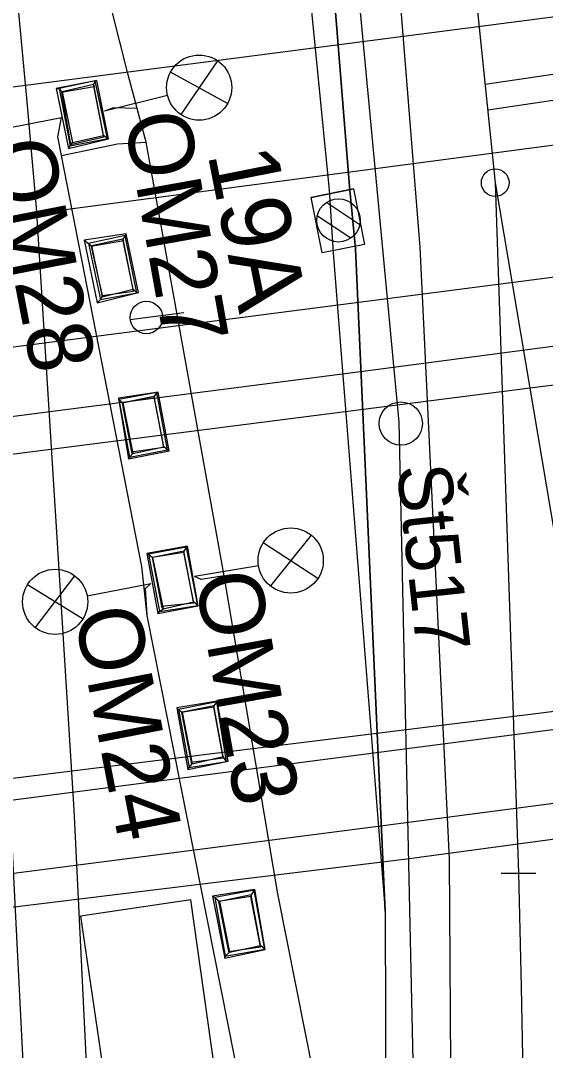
# Model space of a CAD drawing. Extents: x -545736 to -544888, y -1122892 to -1119128.
# Drawn here: x -545118.92 to -545106.79, y -1122344.28 to -1122320.45 of the extents above; entities that cross this region are included whole.
import ezdxf

# ---------------------------------------------------------------- set-up
doc = ezdxf.new("R2010")
doc.units = 0
for name, color, linetype in [('Vrstva 1', 7, 'Continuous'), ('Vrstva 1 - Koleje', 7, 'Continuous'), ('Vrstva 11 - Trakce', 7, 'Continuous'), ('Vrstva 12 - Trakce zaklady', 7, 'Continuous'), ('Vrstva 13', 7, 'Continuous'), ('Vrstva 17', 7, 'Continuous'), ('Vrstva 18', 7, 'Continuous'), ('Vrstva 2 - Vyhybky', 7, 'Continuous'), ('Vrstva 23', 7, 'Continuous'), ('Vrstva 25', 7, 'Continuous'), ('Vrstva 26', 7, 'Continuous'), ('Vrstva 4 - Teren - stezky - prechody - plochy', 7, 'Continuous'), ('Vrstva 43', 7, 'Continuous'), ('Vrstva 44', 7, 'Continuous'), ('Vrstva 47', 7, 'Continuous'), ('Vrstva 51', 7, 'Continuous'), ('Vrstva 7 - Namezniky-vystroj', 7, 'Continuous')]:
    doc.layers.add(name, color=color, linetype=linetype)

msp = doc.modelspace()

# ---------------------------------------------------------------- linework, layer by layer
at = {"layer": 'Vrstva 1'}
for points in [[(-545148.51, -1122325.585), (-545144.135, -1122325.279), (-545127.963, -1122323.132), (-545101.215, -1122319.654), (-545075.12, -1122316.237)], [(-545074.598, -1122319.154), (-545096.849, -1122322.043), (-545128.213, -1122326.198), (-545143.569, -1122328.203), (-545147.826, -1122328.702)]]:
    msp.add_lwpolyline(points, dxfattribs=at)
at = {"layer": 'Vrstva 1 - Koleje'}
for points in [[(-545109.24, -1122311.657), (-545109.159, -1122312.443), (-545107.948, -1122324.202), (-545107.407, -1122340.179), (-545107.347, -1122342.809)], [(-545109.24, -1122311.657), (-545109.159, -1122312.443), (-545107.948, -1122324.202), (-545105.285, -1122340.012), (-545104.844, -1122342.604), (-545104.106, -1122346.835), (-545102.665, -1122354.441), (-545101.034, -1122362.799), (-545100.615, -1122364.956), (-545100.274, -1122366.713), (-545099.584, -1122370.264), (-545098.087, -1122377.955), (-545096.662, -1122385.274), (-545095.115, -1122393.214), (-545094.389, -1122396.959), (-545092.81, -1122405.067), (-545091.854, -1122409.976), (-545091.673, -1122410.905), (-545090.872, -1122415.011)], [(-545107.347, -1122342.809), (-545107.32, -1122344.439), (-545107.291, -1122352.482), (-545107.464, -1122361.507), (-545107.673, -1122366.436), (-545107.823, -1122369.959), (-545108.517, -1122380.226), (-545109.517, -1122390.705), (-545110.907, -1122401.845), (-545112.555, -1122412.49), (-545114.203, -1122421.939), (-545115.273, -1122428.098), (-545115.497, -1122429.386), (-545117.305, -1122440.779), (-545118.739, -1122451.202), (-545119.868, -1122460.623), (-545119.896, -1122460.856), (-545122.134, -1122479.934), (-545122.227, -1122480.729)]]:
    msp.add_lwpolyline(points, dxfattribs=at)
at = {"layer": 'Vrstva 11 - Trakce'}
for p, q in [((-545111.84, -1122324.658), (-545111.081, -1122325.165)), ((-545112.054, -1122324.965), (-545111.284, -1122325.48))]:
    msp.add_line(p, q, dxfattribs=at)
msp.add_circle((-545111.57, -1122325.074), 0.5, dxfattribs=at)
at = {"layer": 'Vrstva 12 - Trakce zaklady'}
for p, q in [((-545111.223, -1122324.346), (-545112.204, -1122324.541)), ((-545110.968, -1122325.63), (-545111.949, -1122325.825))]:
    msp.add_line(p, q, dxfattribs=at)
for points in [[(-545111.223, -1122324.346), (-545110.968, -1122325.63), (-545111.949, -1122325.825), (-545112.204, -1122324.541), (-545111.223, -1122324.346)], [(-545111.223, -1122324.346), (-545111.223, -1122324.346), (-545110.968, -1122325.63), (-545110.968, -1122325.63)]]:
    msp.add_lwpolyline(points, dxfattribs=at)
at = {"layer": 'Vrstva 13'}
msp.add_lwpolyline([(-545073.9, -1122322.218), (-545103.114, -1122325.942), (-545129.755, -1122329.387), (-545143.8, -1122331.391), (-545143.965, -1122330.595)], dxfattribs=at)
msp.add_lwpolyline([(-545073.9, -1122322.218), (-545103.114, -1122325.942), (-545129.755, -1122329.387), (-545143.8, -1122331.391), (-545143.965, -1122330.595)], dxfattribs=at)
at = {"layer": 'Vrstva 17'}
for points in [[(-545073.337, -1122323.605), (-545111.06, -1122328.579), (-545146.838, -1122333.188)], [(-545144.388, -1122341.781), (-545101.123, -1122336.136), (-545071.272, -1122332.229)], [(-545071.207, -1122333.929), (-545110.714, -1122339.11), (-545143.945, -1122343.398)]]:
    msp.add_lwpolyline(points, dxfattribs=at)
at = {"layer": 'Vrstva 18'}
for points in [[(-545117.813, -1122323.41), (-545116.885, -1122323.19), (-545117.159, -1122321.833), (-545118.098, -1122322.023)], [(-545117.773, -1122323.347), (-545116.912, -1122323.18), (-545117.196, -1122321.844), (-545118.025, -1122322.02)], [(-545117.767, -1122323.318), (-545116.994, -1122323.139), (-545117.219, -1122321.982), (-545117.973, -1122322.113)], [(-545117.717, -1122323.275), (-545117.002, -1122323.106), (-545117.234, -1122321.932), (-545117.961, -1122322.096)], [(-545117.148, -1122326.981), (-545116.196, -1122326.74), (-545116.475, -1122325.381), (-545117.452, -1122325.532)], [(-545117.071, -1122326.905), (-545116.233, -1122326.75), (-545116.498, -1122325.424), (-545117.353, -1122325.605)], [(-545117.29, -1122325.676), (-545117.033, -1122326.811), (-545116.31, -1122326.709), (-545116.538, -1122325.548)], [(-545117.034, -1122326.84), (-545116.32, -1122326.668), (-545116.553, -1122325.507), (-545117.282, -1122325.659)], [(-545116.658, -1122329.189), (-545116.426, -1122330.591), (-545115.487, -1122330.405), (-545115.742, -1122329.048)], [(-545116.646, -1122329.221), (-545116.403, -1122330.556), (-545115.52, -1122330.383), (-545115.767, -1122329.06)], [(-545116.574, -1122329.301), (-545116.356, -1122330.432), (-545115.605, -1122330.324), (-545115.828, -1122329.155)], [(-545116.556, -1122329.298), (-545116.325, -1122330.47), (-545115.608, -1122330.314), (-545115.828, -1122329.146)], [(-545115.746, -1122334.172), (-545114.814, -1122333.992), (-545115.057, -1122332.613), (-545116.001, -1122332.778)], [(-545115.962, -1122332.798), (-545115.71, -1122334.124), (-545114.823, -1122333.982), (-545115.081, -1122332.632)], [(-545115.659, -1122333.998), (-545114.918, -1122333.92), (-545115.145, -1122332.757), (-545115.881, -1122332.874)], [(-545115.626, -1122334.059), (-545114.92, -1122333.901), (-545115.143, -1122332.724), (-545115.868, -1122332.875)], [(-545115.305, -1122336.35), (-545115.053, -1122337.779), (-545114.122, -1122337.589), (-545114.374, -1122336.195)], [(-545115.269, -1122336.395), (-545115.025, -1122337.732), (-545114.157, -1122337.593), (-545114.386, -1122336.216)], [(-545115.2, -1122336.463), (-545114.977, -1122337.612), (-545114.239, -1122337.506), (-545114.45, -1122336.338)], [(-545115.183, -1122336.455), (-545114.953, -1122337.646), (-545114.236, -1122337.48), (-545114.455, -1122336.31)], [(-545114.199, -1122342.144), (-545113.264, -1122341.946), (-545113.507, -1122340.554), (-545114.486, -1122340.71)], [(-545114.19, -1122342.102), (-545113.275, -1122341.937), (-545113.516, -1122340.57), (-545114.431, -1122340.74)], [(-545114.342, -1122340.834), (-545114.115, -1122341.99), (-545113.377, -1122341.883), (-545113.6, -1122340.715)], [(-545114.088, -1122342.008), (-545113.372, -1122341.852), (-545113.591, -1122340.683), (-545114.323, -1122340.835)]]:
    msp.add_lwpolyline(points, close=True, dxfattribs=at)
for points in [[(-545117.159, -1122321.833), (-545117.196, -1122321.844), (-545117.234, -1122321.932), (-545117.219, -1122321.982)], [(-545118.098, -1122322.023), (-545118.025, -1122322.02), (-545117.961, -1122322.096), (-545117.973, -1122322.113)], [(-545117.813, -1122323.41), (-545117.773, -1122323.347), (-545117.717, -1122323.275), (-545117.767, -1122323.318)], [(-545116.885, -1122323.19), (-545116.912, -1122323.18), (-545117.002, -1122323.106), (-545116.994, -1122323.139)], [(-545116.475, -1122325.381), (-545116.498, -1122325.424), (-545116.553, -1122325.507), (-545116.538, -1122325.548)], [(-545117.452, -1122325.532), (-545117.353, -1122325.605), (-545117.282, -1122325.659), (-545117.29, -1122325.676)], [(-545117.148, -1122326.981), (-545117.071, -1122326.905), (-545117.034, -1122326.84), (-545117.033, -1122326.811)], [(-545116.196, -1122326.74), (-545116.233, -1122326.75), (-545116.32, -1122326.668), (-545116.31, -1122326.709)], [(-545116.658, -1122329.189), (-545116.646, -1122329.221), (-545116.556, -1122329.298), (-545116.574, -1122329.301)], [(-545115.742, -1122329.048), (-545115.767, -1122329.06), (-545115.828, -1122329.146), (-545115.828, -1122329.155)], [(-545115.487, -1122330.405), (-545115.52, -1122330.383), (-545115.608, -1122330.314), (-545115.605, -1122330.324)], [(-545116.426, -1122330.591), (-545116.403, -1122330.556), (-545116.325, -1122330.47), (-545116.356, -1122330.432)], [(-545116.001, -1122332.778), (-545115.962, -1122332.798), (-545115.868, -1122332.875), (-545115.881, -1122332.874)], [(-545115.057, -1122332.613), (-545115.081, -1122332.632), (-545115.143, -1122332.724), (-545115.145, -1122332.757)], [(-545115.746, -1122334.172), (-545115.71, -1122334.124), (-545115.626, -1122334.059), (-545115.659, -1122333.998)], [(-545114.814, -1122333.992), (-545114.823, -1122333.982), (-545114.92, -1122333.901), (-545114.918, -1122333.92)], [(-545115.305, -1122336.35), (-545115.269, -1122336.395), (-545115.183, -1122336.455), (-545115.2, -1122336.463)], [(-545114.374, -1122336.195), (-545114.386, -1122336.216), (-545114.455, -1122336.31), (-545114.45, -1122336.338)], [(-545114.122, -1122337.589), (-545114.157, -1122337.593), (-545114.236, -1122337.48), (-545114.239, -1122337.506)], [(-545115.053, -1122337.779), (-545115.025, -1122337.732), (-545114.953, -1122337.646), (-545114.977, -1122337.612)], [(-545113.507, -1122340.554), (-545113.516, -1122340.57), (-545113.591, -1122340.683), (-545113.6, -1122340.715)], [(-545114.486, -1122340.71), (-545114.431, -1122340.74), (-545114.323, -1122340.835), (-545114.342, -1122340.834)], [(-545113.264, -1122341.946), (-545113.275, -1122341.937), (-545113.372, -1122341.852), (-545113.377, -1122341.883)], [(-545114.199, -1122342.144), (-545114.19, -1122342.102), (-545114.088, -1122342.008), (-545114.115, -1122341.99)]]:
    msp.add_lwpolyline(points, dxfattribs=at)
at = {"layer": 'Vrstva 2 - Vyhybky'}
msp.add_line((-545107.807, -1122340.181), (-545107.007, -1122340.177), dxfattribs=at)
for points in [[(-545109.24, -1122311.657), (-545109.159, -1122312.443), (-545107.948, -1122324.202), (-545105.285, -1122340.012)], [(-545107.948, -1122324.202), (-545107.407, -1122340.179)]]:
    msp.add_lwpolyline(points, dxfattribs=at)
msp.add_circle((-545107.948, -1122324.202), 0.32, dxfattribs=at)
at = {"layer": 'Vrstva 23'}
msp.add_lwpolyline([(-545116.802, -1122346.154), (-545114.286, -1122345.779), (-545114.984, -1122340.799), (-545117.532, -1122341.173)], close=True, dxfattribs=at)
at = {"layer": 'Vrstva 25'}
for p, q in [((-545114.365, -1122321.379), (-545115.213, -1122322.626)), ((-545114.133, -1122322.368), (-545115.457, -1122321.646)), ((-545115.523, -1122322.182), (-545116.978, -1122322.548)), ((-545119.442, -1122322.981), (-545117.97, -1122322.694)), ((-545112.048, -1122333.361), (-545113.31, -1122332.536)), ((-545112.201, -1122332.357), (-545113.144, -1122333.533)), ((-545113.419, -1122333.066), (-545114.898, -1122333.315)), ((-545118.758, -1122333.499), (-545117.474, -1122334.291)), ((-545118.579, -1122334.499), (-545117.666, -1122333.3)), ((-545117.379, -1122333.759), (-545115.907, -1122333.472))]:
    msp.add_line(p, q, dxfattribs=at)
for centre in [(-545114.791, -1122322.001), (-545112.675, -1122332.943), (-545118.12, -1122333.901)]:
    msp.add_circle(centre, 0.754, dxfattribs=at)
at = {"layer": 'Vrstva 26'}
for points in [[(-545116.049, -1122365.571), (-545115.809, -1122366.01), (-545115.54, -1122366.636), (-545114.815, -1122366.586), (-545114.755, -1122364.443), (-545115.063, -1122351.813), (-545114.675, -1122350.014), (-545113.85, -1122349.034), (-545112.287, -1122346.239), (-545112.134, -1122344.892), (-545112.974, -1122340.658), (-545114.215, -1122333.296), (-545116.015, -1122323.262), (-545116.223, -1122322.483), (-545116.431, -1122321.703), (-545117.016, -1122319.377), (-545117.406, -1122315.905), (-545118.923, -1122302.374), (-545119.128, -1122298.282)], [(-545116.223, -1122322.483), (-545116.772, -1122322.468), (-545116.978, -1122322.548)], [(-545138.421, -1122349.25), (-545136.535, -1122348.982), (-545136.49, -1122348.936), (-545135.156, -1122350.476), (-545116.566, -1122349.778), (-545113.558, -1122346.556), (-545113.824, -1122345.197), (-545115.992, -1122334.214), (-545116.117, -1122333.082), (-545117.973, -1122323.569), (-545118.056, -1122323.141), (-545117.97, -1122322.694)], [(-545117.973, -1122323.569), (-545116.679, -1122323.299), (-545116.015, -1122323.262)], [(-545115.992, -1122334.214), (-545116.034, -1122333.59), (-545115.907, -1122333.472)], [(-545114.215, -1122333.296), (-545114.746, -1122333.384), (-545114.898, -1122333.315)]]:
    msp.add_lwpolyline(points, dxfattribs=at)
at = {"layer": 'Vrstva 4 - Teren - stezky - prechody - plochy'}
for points in [[(-545134.419, -1122184.931), (-545133.462, -1122184.779), (-545130.902, -1122195.623), (-545127.657, -1122209.652), (-545124.969, -1122223.333), (-545117.683, -1122260.831), (-545115.72, -1122271.777), (-545113.985, -1122282.824), (-545112.604, -1122294.484), (-545110.794, -1122311.915), (-545109.689, -1122325.696), (-545109.014, -1122339.852), (-545108.943, -1122350.57), (-545109.184, -1122365.288), (-545109.46, -1122371.016)], [(-545134.419, -1122184.931), (-545132.535, -1122196.254), (-545130.677, -1122210.051), (-545129.096, -1122226.431), (-545125.676, -1122263.286), (-545123.016, -1122292.195), (-545121.493, -1122309.846), (-545120.342, -1122322.797), (-545120.169, -1122324.632), (-545119.157, -1122338.738), (-545118.475, -1122352.352), (-545118.073, -1122366.062)], [(-545128.454, -1122213.597), (-545128.794, -1122213.639), (-545127.617, -1122226.25), (-545124.215, -1122262.597), (-545121.706, -1122290.72), (-545119.946, -1122309.868), (-545118.778, -1122322.333), (-545118.56, -1122324.778), (-545117.691, -1122338.703), (-545117.015, -1122352.515), (-545116.676, -1122364.827), (-545116.693, -1122366.257)], [(-545128.454, -1122213.597), (-545125.995, -1122226.006), (-545125.721, -1122227.753), (-545119.23, -1122260.9), (-545116.987, -1122272.242), (-545115.445, -1122282.957), (-545114.148, -1122294.183), (-545112.296, -1122312.079), (-545111.317, -1122324.29), (-545111.178, -1122325.732), (-545110.491, -1122341.064), (-545110.45, -1122353.59), (-545110.479, -1122355.177), (-545110.786, -1122365.47), (-545111.003, -1122371.281)], [(-545114.758, -1122295.446), (-545113.38, -1122308.216), (-545111.785, -1122324.371), (-545111.695, -1122325.825), (-545110.491, -1122341.064), (-545111.178, -1122325.732), (-545111.317, -1122324.29), (-545112.296, -1122312.079), (-545114.148, -1122294.183)]]:
    msp.add_lwpolyline(points, dxfattribs=at)
at = {"layer": 'Vrstva 43'}
msp.add_circle((-545110.13, -1122329.774), 0.5, dxfattribs=at)
at = {"layer": 'Vrstva 44'}
msp.add_lwpolyline([(-545109.598, -1122355.809), (-545110.168, -1122329.745), (-545112.571, -1122304.21), (-545112.667, -1122304.059)], dxfattribs=at)
at = {"layer": 'Vrstva 47'}
msp.add_line((-545116.383, -1122327.368), (-545115.143, -1122327.208), dxfattribs=at)
msp.add_circle((-545116.011, -1122327.32), 0.375, dxfattribs=at)
at = {"layer": 'Vrstva 51'}
for points in [[(-545073.267, -1122324.451), (-545104.854, -1122328.662), (-545146.538, -1122334.004)], [(-545144.475, -1122341.116), (-545106.889, -1122336.465), (-545071.428, -1122331.846)], [(-545071.13, -1122334.601), (-545109.993, -1122339.851), (-545143.647, -1122343.975)]]:
    msp.add_lwpolyline(points, dxfattribs=at)
at = {"layer": 'Vrstva 7 - Namezniky-vystroj'}
for p, q in [((-545108.183, -1122321.922), (-545104.244, -1122321.336)), ((-545108.121, -1122322.519), (-545104.13, -1122321.926))]:
    msp.add_line(p, q, dxfattribs=at)

# ---------------------------------------------------------------- texts
at = {"layer": 'Vrstva 11 - Trakce'}
msp.add_text('19A', height=1.6, rotation=281.2327, dxfattribs=at).set_placement((-545114.6, -1122323.531))
at = {"layer": 'Vrstva 25'}
for s, rotation, p in [('OM27', 280.1701, (-545116.537, -1122322.678)), ('OM28', 281.0398, (-545119.683, -1122323.319)), ('OM23', 280.1701, (-545114.898, -1122333.315)), ('OM24', 281.0398, (-545117.689, -1122334.143))]:
    msp.add_text(s, height=1.5, rotation=rotation, dxfattribs=at).set_placement(p)
at = {"layer": 'Vrstva 43'}
msp.add_text('Št517', height=1.25, rotation=276.1848, dxfattribs=at).set_placement((-545110.227, -1122330.772))

doc.saveas('drawing.dxf')
